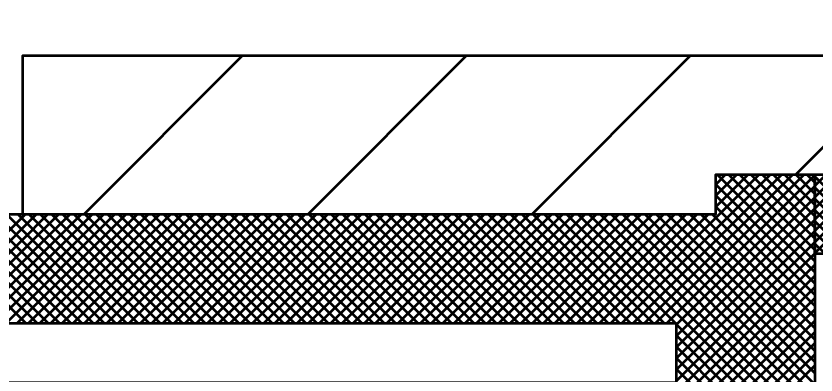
# Model space of a CAD drawing. Extents: x -32 to 824, y -6 to 538.
# Drawn here: x 367.88 to 380, y 399.58 to 405.02 of the extents above; entities that cross this region are included whole.
import ezdxf

# ---------------------------------------------------------------- set-up
doc = ezdxf.new("R2010")
doc.units = 0
doc.header["$LTSCALE"] = 1.1
doc.layers.add('1', color=7, linetype='Continuous', lineweight=53)

msp = doc.modelspace()

# ---------------------------------------------------------------- linework, layer by layer
at = {"layer": '1'}
for p, q in [((368.913, 402.018), (371.313, 404.418)), ((372.307, 402.018), (374.707, 404.418)), ((375.701, 402.018), (378.101, 404.418)), ((379.695, 402.618), (381.495, 404.418)), ((376.894, 400.368), (379.144, 402.618)), ((377.063, 400.368), (379.313, 402.618)), ((377.233, 400.368), (379.483, 402.618)), ((377.403, 400.368), (379.653, 402.618)), ((377.572, 400.368), (379.822, 402.618)), ((377.742, 400.368), (379.985, 402.611)), ((378.485, 402.469), (378.634, 402.618)), ((378.485, 402.299), (378.804, 402.618)), ((378.485, 402.13), (378.974, 402.618)), ((379.985, 401.139), (378.507, 402.618)), ((379.985, 401.309), (378.677, 402.618)), ((379.985, 401.479), (378.846, 402.618)), ((379.985, 401.649), (379.016, 402.618)), ((379.985, 401.818), (379.186, 402.618)), ((379.985, 401.988), (379.356, 402.618)), ((379.985, 402.158), (379.525, 402.618)), ((379.985, 402.327), (379.695, 402.618)), ((379.985, 402.497), (379.865, 402.618)), ((379.985, 402.615), (379.988, 402.618)), ((379.985, 402.446), (380.158, 402.618)), ((379.985, 402.276), (380.327, 402.618)), ((379.985, 402.106), (380.497, 402.618)), ((379.985, 401.937), (380.667, 402.618)), ((379.985, 401.767), (380.836, 402.618)), ((379.985, 401.597), (381.006, 402.618)), ((379.985, 401.428), (381.176, 402.618)), ((381.158, 401.418), (379.985, 402.59)), ((377.885, 400.342), (379.985, 402.442)), ((379.985, 400.97), (378.485, 402.47)), ((380.988, 401.418), (379.985, 402.421)), ((377.885, 400.172), (379.985, 402.272)), ((379.985, 400.8), (378.485, 402.3)), ((380.818, 401.418), (379.985, 402.251)), ((377.885, 400.002), (379.985, 402.102)), ((379.985, 400.63), (378.485, 402.13)), ((380.649, 401.418), (379.985, 402.081)), ((366.372, 400.368), (368.022, 402.018)), ((368.029, 400.368), (366.379, 402.018)), ((366.541, 400.368), (368.191, 402.018)), ((368.199, 400.368), (366.549, 402.018)), ((366.711, 400.368), (368.361, 402.018)), ((368.369, 400.368), (366.719, 402.018)), ((366.881, 400.368), (368.531, 402.018)), ((368.538, 400.368), (366.888, 402.018)), ((367.051, 400.368), (368.701, 402.018)), ((368.708, 400.368), (367.058, 402.018)), ((367.22, 400.368), (368.87, 402.018)), ((368.878, 400.368), (367.228, 402.018)), ((367.39, 400.368), (369.04, 402.018)), ((369.047, 400.368), (367.397, 402.018)), ((367.56, 400.368), (369.21, 402.018)), ((369.217, 400.368), (367.567, 402.018)), ((367.729, 400.368), (369.379, 402.018)), ((369.387, 400.368), (367.737, 402.018)), ((367.899, 400.368), (369.549, 402.018)), ((369.556, 400.368), (367.906, 402.018)), ((368.069, 400.368), (369.719, 402.018)), ((369.726, 400.368), (368.076, 402.018)), ((368.239, 400.368), (369.889, 402.018)), ((369.896, 400.368), (368.246, 402.018)), ((368.408, 400.368), (370.058, 402.018)), ((370.066, 400.368), (368.416, 402.018)), ((368.578, 400.368), (370.228, 402.018)), ((370.235, 400.368), (368.585, 402.018)), ((368.748, 400.368), (370.398, 402.018)), ((370.405, 400.368), (368.755, 402.018)), ((368.917, 400.368), (370.567, 402.018)), ((370.575, 400.368), (368.925, 402.018)), ((369.087, 400.368), (370.737, 402.018)), ((370.744, 400.368), (369.094, 402.018)), ((369.257, 400.368), (370.907, 402.018)), ((370.914, 400.368), (369.264, 402.018)), ((369.426, 400.368), (371.076, 402.018)), ((371.084, 400.368), (369.434, 402.018)), ((369.596, 400.368), (371.246, 402.018)), ((371.254, 400.368), (369.603, 402.018)), ((369.766, 400.368), (371.416, 402.018)), ((371.423, 400.368), (369.773, 402.018)), ((369.936, 400.368), (371.586, 402.018)), ((371.593, 400.368), (369.943, 402.018)), ((370.105, 400.368), (371.755, 402.018)), ((371.763, 400.368), (370.113, 402.018)), ((370.275, 400.368), (371.925, 402.018)), ((371.932, 400.368), (370.282, 402.018)), ((370.445, 400.368), (372.095, 402.018)), ((372.102, 400.368), (370.452, 402.018)), ((370.614, 400.368), (372.264, 402.018)), ((372.272, 400.368), (370.622, 402.018)), ((370.784, 400.368), (372.434, 402.018)), ((372.441, 400.368), (370.791, 402.018)), ((370.954, 400.368), (372.604, 402.018)), ((372.611, 400.368), (370.961, 402.018)), ((371.124, 400.368), (372.774, 402.018)), ((372.781, 400.368), (371.131, 402.018)), ((371.293, 400.368), (372.943, 402.018)), ((372.951, 400.368), (371.3, 402.018)), ((371.463, 400.368), (373.113, 402.018)), ((373.12, 400.368), (371.47, 402.018)), ((371.633, 400.368), (373.283, 402.018)), ((373.29, 400.368), (371.64, 402.018)), ((371.802, 400.368), (373.452, 402.018)), ((373.46, 400.368), (371.81, 402.018)), ((371.972, 400.368), (373.622, 402.018)), ((373.629, 400.368), (371.979, 402.018)), ((372.142, 400.368), (373.792, 402.018)), ((373.799, 400.368), (372.149, 402.018)), ((372.311, 400.368), (373.961, 402.018)), ((373.969, 400.368), (372.319, 402.018)), ((372.481, 400.368), (374.131, 402.018)), ((374.139, 400.368), (372.489, 402.018)), ((372.651, 400.368), (374.301, 402.018)), ((374.308, 400.368), (372.658, 402.018)), ((372.821, 400.368), (374.471, 402.018)), ((374.478, 400.368), (372.828, 402.018)), ((372.99, 400.368), (374.64, 402.018)), ((374.648, 400.368), (372.998, 402.018)), ((373.16, 400.368), (374.81, 402.018)), ((374.817, 400.368), (373.167, 402.018)), ((373.33, 400.368), (374.98, 402.018)), ((374.987, 400.368), (373.337, 402.018)), ((373.499, 400.368), (375.149, 402.018)), ((375.157, 400.368), (373.507, 402.018)), ((373.669, 400.368), (375.319, 402.018)), ((375.326, 400.368), (373.676, 402.018)), ((373.839, 400.368), (375.489, 402.018)), ((375.496, 400.368), (373.846, 402.018)), ((374.009, 400.368), (375.659, 402.018)), ((375.666, 400.368), (374.016, 402.018)), ((374.178, 400.368), (375.828, 402.018)), ((375.836, 400.368), (374.185, 402.018)), ((374.348, 400.368), (375.998, 402.018)), ((376.005, 400.368), (374.355, 402.018)), ((374.518, 400.368), (376.168, 402.018)), ((376.175, 400.368), (374.525, 402.018)), ((374.687, 400.368), (376.337, 402.018)), ((376.345, 400.368), (374.695, 402.018)), ((374.857, 400.368), (376.507, 402.018)), ((376.514, 400.368), (374.864, 402.018)), ((375.027, 400.368), (376.677, 402.018)), ((376.684, 400.368), (375.034, 402.018)), ((375.196, 400.368), (376.846, 402.018)), ((376.854, 400.368), (375.204, 402.018)), ((375.366, 400.368), (377.016, 402.018)), ((377.024, 400.368), (375.374, 402.018)), ((375.536, 400.368), (377.186, 402.018)), ((377.193, 400.368), (375.543, 402.018)), ((375.706, 400.368), (377.356, 402.018)), ((377.363, 400.368), (375.713, 402.018)), ((375.875, 400.368), (377.525, 402.018)), ((377.533, 400.368), (375.883, 402.018)), ((376.045, 400.368), (377.695, 402.018)), ((377.702, 400.368), (376.052, 402.018)), ((376.215, 400.368), (377.865, 402.018)), ((377.872, 400.368), (376.222, 402.018)), ((376.384, 400.368), (378.034, 402.018)), ((379.985, 398.424), (376.392, 402.018)), ((376.554, 400.368), (378.204, 402.018)), ((379.985, 398.594), (376.561, 402.018)), ((376.724, 400.368), (378.374, 402.018)), ((379.985, 398.764), (376.731, 402.018)), ((379.985, 398.933), (376.901, 402.018)), ((379.985, 399.103), (377.071, 402.018)), ((379.985, 399.273), (377.24, 402.018)), ((379.985, 399.442), (377.41, 402.018)), ((379.985, 399.612), (377.58, 402.018)), ((379.985, 399.782), (377.749, 402.018)), ((377.885, 399.833), (379.985, 401.933)), ((379.985, 399.952), (377.919, 402.018)), ((379.985, 400.121), (378.089, 402.018)), ((379.985, 400.291), (378.259, 402.018)), ((379.985, 400.461), (378.428, 402.018)), ((380.479, 401.418), (379.985, 401.912)), ((377.885, 399.663), (379.985, 401.763)), ((380.309, 401.418), (379.985, 401.742)), ((377.885, 399.493), (379.985, 401.593)), ((380.14, 401.418), (379.985, 401.572)), ((376.38, 397.818), (379.985, 401.423)), ((376.55, 397.818), (379.985, 401.254)), ((376.719, 397.818), (379.985, 401.084)), ((376.889, 397.818), (379.985, 400.914)), ((377.059, 397.818), (379.985, 400.745)), ((377.228, 397.818), (379.985, 400.575)), ((377.398, 397.818), (379.985, 400.405)), ((379.985, 398.255), (377.885, 400.355)), ((377.568, 397.818), (379.985, 400.235)), ((379.985, 398.085), (377.885, 400.185)), ((377.738, 397.818), (379.985, 400.066)), ((379.985, 397.915), (377.885, 400.015)), ((377.885, 397.796), (379.985, 399.896)), ((379.985, 397.745), (377.885, 399.845)), ((377.885, 397.626), (379.985, 399.726)), ((379.985, 397.576), (377.885, 399.676))]:
    msp.add_line(p, q, dxfattribs=at)
msp.add_lwpolyline([(367.985, 402.018), (367.985, 404.418), (382.385, 404.418), (382.985, 405.018), (388.985, 405.018), (389.585, 402.618)], dxfattribs=at)
for points in [[(355.085, 400.668), (355.085, 402.018), (367.985, 402.018), (378.485, 402.018), (378.485, 402.618), (379.985, 402.618), (379.985, 401.418), (379.985, 387.618), (379.985, 386.418), (378.485, 386.418), (378.485, 387.018), (367.985, 387.018), (355.085, 387.018), (355.085, 388.368), (355.085, 389.868), (355.085, 391.218), (367.985, 391.218), (377.885, 391.218), (377.885, 397.818), (367.985, 397.818), (355.085, 397.818), (355.085, 399.168)], [(379.985, 401.418), (379.985, 402.618), (384.785, 402.618), (384.785, 396.918), (384.785, 392.118), (384.785, 386.418), (379.985, 386.418), (379.985, 387.618), (383.585, 387.618), (383.585, 392.118), (383.585, 396.918), (383.585, 401.418)], [(355.685, 399.468), (355.685, 400.368), (377.885, 400.368), (377.885, 399.468)]]:
    msp.add_lwpolyline(points, close=True, dxfattribs=at)

doc.saveas('drawing.dxf')
